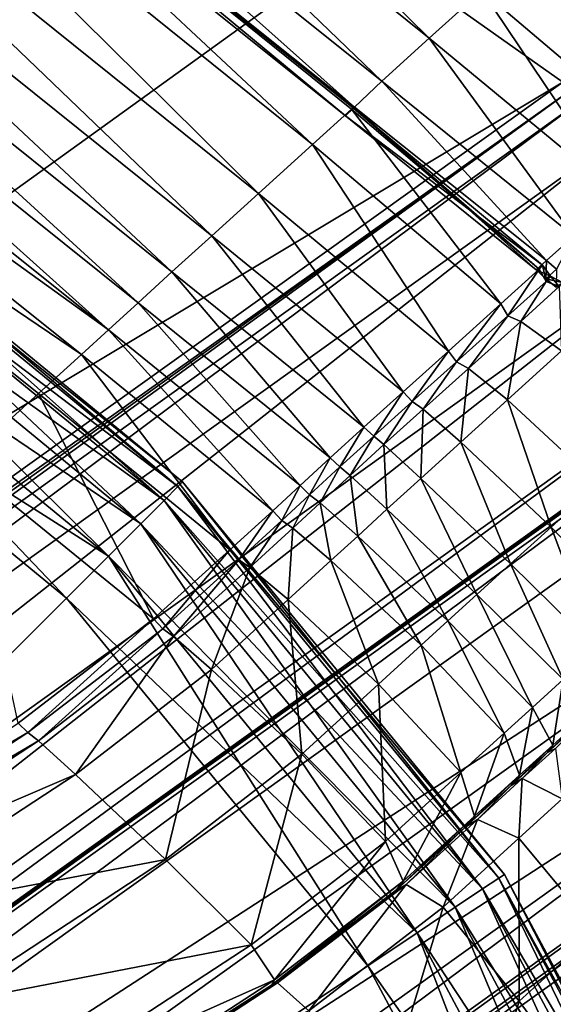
# Model space of a CAD drawing. Header units: millimetres. Extents: x 2387 to 13955, y -4964 to 364.
# Tile 832 of 1056: x 3733 to 3740, y 213 to 226. Entities that reach past the tile are written whole.
import ezdxf

# ---------------------------------------------------------------- set-up
doc = ezdxf.new("R2010")
doc.units = ezdxf.units.MM
doc.header["$MEASUREMENT"] = 0
doc.layers.add('Predefinito', color=7, linetype='Continuous', true_color=0x000000)

# ---------------------------------------------------------------- blocks, each defined once
blk = doc.blocks.new('Blocco 09')
at = {"layer": 'Predefinito'}
for points in [[(294.809, -61.884, 600.109), (325.374, -39.888, 715.776), (317.436, -33.879, 715.784)], [(326.317, -41.264, 16.977), (318.499, -34.994, 16.945), (319.246, -34.315, 18.689)], [(319.246, -34.315, 18.689), (327.055, -40.597, 18.71), (326.317, -41.264, 16.977)], [(325.374, -39.888, 715.776), (328.192, -41.88, 715.754), (338.738, -34.268, 756.737)], [(325.653, -41.869, 16.239), (317.835, -35.618, 16.203), (318.499, -34.994, 16.945)], [(318.499, -34.994, 16.945), (326.317, -41.264, 16.977), (325.653, -41.869, 16.239)], [(325.268, -42.23, 16.205), (317.473, -36.007, 16.18), (317.835, -35.618, 16.203)], [(317.835, -35.618, 16.203), (325.653, -41.869, 16.239), (325.268, -42.23, 16.205)], [(324.678, -42.755, 14.761), (316.868, -36.476, 14.742), (317.427, -35.988, 15.652)], [(325.141, -42.353, 16.359), (317.368, -36.143, 16.348), (317.473, -36.007, 16.18)], [(317.473, -36.007, 16.18), (317.368, -36.143, 16.348), (325.141, -42.353, 16.359)], [(317.427, -35.988, 15.652), (325.226, -42.262, 15.658), (324.678, -42.755, 14.761)], [(317.427, -35.988, 15.652), (317.473, -36.007, 16.18), (325.254, -42.246, 16.183)], [(325.254, -42.246, 16.183), (325.226, -42.262, 15.658), (317.427, -35.988, 15.652)], [(317.473, -36.007, 16.18), (325.268, -42.23, 16.205), (325.141, -42.353, 16.359)], [(325.141, -42.353, 16.359), (325.254, -42.246, 16.183), (317.473, -36.007, 16.18)], [(323.921, -43.441, 13.909), (316.107, -37.168, 13.875), (316.868, -36.476, 14.742)], [(316.868, -36.476, 14.742), (324.678, -42.755, 14.761), (323.921, -43.441, 13.909)], [(323.266, -44.034, 13.516), (315.451, -37.764, 13.478), (316.107, -37.168, 13.875)], [(316.107, -37.168, 13.875), (323.921, -43.441, 13.909), (323.266, -44.034, 13.516)], [(322.706, -44.542, 13.424), (314.891, -38.275, 13.385), (315.451, -37.764, 13.478)], [(315.451, -37.764, 13.478), (323.266, -44.034, 13.516), (322.706, -44.542, 13.424)], [(322.232, -44.975, 13.472), (314.418, -38.714, 13.431), (314.891, -38.275, 13.385)], [(314.891, -38.275, 13.385), (322.706, -44.542, 13.424), (322.232, -44.975, 13.472)], [(321.819, -45.354, 13.478), (314.001, -39.1, 13.435), (314.418, -38.714, 13.431)], [(314.418, -38.714, 13.431), (322.232, -44.975, 13.472), (321.819, -45.354, 13.478)], [(313.612, -39.448, 13.213), (314.001, -39.1, 13.435), (321.819, -45.354, 13.478)], [(313.004, -39.993, 12.874), (313.612, -39.448, 13.213), (321.438, -45.701, 13.257)], [(321.819, -45.354, 13.478), (321.438, -45.701, 13.257), (313.612, -39.448, 13.213)], [(330.288, -42.302, 21.768), (327.662, -40.046, 21.73), (328.068, -39.677, 25.298)], [(328.192, -41.88, 715.754), (325.374, -39.888, 715.776), (294.809, -61.884, 600.109)], [(313.004, -39.993, 12.874), (320.836, -46.246, 12.918), (319.758, -47.221, 12.569)], [(321.438, -45.701, 13.257), (320.836, -46.246, 12.918), (313.004, -39.993, 12.874)], [(329.694, -42.837, 18.774), (327.055, -40.597, 18.71), (327.662, -40.046, 21.73)], [(327.662, -40.046, 21.73), (330.288, -42.302, 21.768), (329.694, -42.837, 18.774)], [(328.986, -43.471, 17.073), (326.317, -41.264, 16.977), (327.055, -40.597, 18.71)], [(327.055, -40.597, 18.71), (329.694, -42.837, 18.774), (328.986, -43.471, 17.073)], [(328.348, -44.04, 16.346), (325.653, -41.869, 16.239), (326.317, -41.264, 16.977)], [(326.317, -41.264, 16.977), (328.986, -43.471, 17.073), (328.348, -44.04, 16.346)], [(294.809, -61.884, 600.109), (297.627, -63.742, 600.086), (328.192, -41.88, 715.754)], [(328.39, -41.932, 715.74), (328.192, -41.88, 715.754), (297.627, -63.742, 600.086)], [(297.627, -63.742, 600.086), (297.826, -63.793, 600.071), (328.39, -41.932, 715.74)], [(328.39, -41.932, 715.74), (297.826, -63.793, 600.071), (297.908, -63.982, 600.086)], [(297.908, -63.982, 600.086), (328.472, -42.121, 715.754), (328.39, -41.932, 715.74)], [(327.963, -44.382, 16.272), (325.268, -42.23, 16.205), (325.653, -41.869, 16.239)], [(325.653, -41.869, 16.239), (328.348, -44.04, 16.346), (327.963, -44.382, 16.272)], [(328.472, -42.121, 715.754), (297.908, -63.982, 600.086), (298.336, -64.561, 600.109)], [(298.336, -64.561, 600.109), (328.901, -42.699, 715.776), (328.472, -42.121, 715.754)], [(327.322, -44.991, 14.818), (324.678, -42.755, 14.761), (325.226, -42.262, 15.658)], [(327.82, -44.512, 16.377), (325.141, -42.353, 16.359), (325.268, -42.23, 16.205)], [(327.906, -44.447, 16.184), (325.254, -42.246, 16.183), (325.141, -42.353, 16.359)], [(325.141, -42.353, 16.359), (327.82, -44.512, 16.377), (327.906, -44.447, 16.184)], [(327.86, -44.502, 15.672), (325.226, -42.262, 15.658), (325.254, -42.246, 16.183)], [(325.226, -42.262, 15.658), (327.86, -44.502, 15.672), (327.322, -44.991, 14.818)], [(325.254, -42.246, 16.183), (327.906, -44.447, 16.184), (327.86, -44.502, 15.672)], [(325.268, -42.23, 16.205), (327.963, -44.382, 16.272), (327.82, -44.512, 16.377)], [(328.901, -42.699, 715.776), (298.336, -64.561, 600.109), (299.573, -65.782, 600.117)], [(299.573, -65.782, 600.117), (330.138, -43.92, 715.784), (328.901, -42.699, 715.776)], [(326.586, -45.652, 14.012), (323.921, -43.441, 13.909), (324.678, -42.755, 14.761)], [(324.678, -42.755, 14.761), (327.322, -44.991, 14.818), (326.586, -45.652, 14.012)], [(325.95, -46.222, 13.639), (323.266, -44.034, 13.516), (323.921, -43.441, 13.909)], [(323.921, -43.441, 13.909), (326.586, -45.652, 14.012), (325.95, -46.222, 13.639)], [(330.138, -43.92, 715.784), (299.573, -65.782, 600.117), (301.044, -66.738, 600.06)], [(301.044, -66.738, 600.06), (331.608, -44.877, 715.73), (330.138, -43.92, 715.784)], [(325.401, -46.716, 13.552), (322.706, -44.542, 13.424), (323.266, -44.034, 13.516)], [(323.266, -44.034, 13.516), (325.95, -46.222, 13.639), (325.401, -46.716, 13.552)], [(328.106, -44.501, 16.316), (327.963, -44.382, 16.272), (328.348, -44.04, 16.346)], [(302.211, -66.565, 599.891), (332.772, -44.706, 715.568), (333.219, -44.272, 715.46)], [(333.219, -44.272, 715.46), (302.66, -66.128, 599.779), (302.211, -66.565, 599.891)], [(302.66, -66.128, 599.779), (333.219, -44.272, 715.46), (332.733, -44.661, 715.568)], [(327.955, -44.64, 16.388), (327.82, -44.512, 16.377), (327.963, -44.382, 16.272)], [(327.963, -44.382, 16.272), (328.106, -44.501, 16.316), (327.955, -44.64, 16.388)], [(324.927, -47.148, 13.602), (322.232, -44.975, 13.472), (322.706, -44.542, 13.424)], [(322.706, -44.542, 13.424), (325.401, -46.716, 13.552), (324.927, -47.148, 13.602)], [(327.422, -45.159, 14.857), (327.322, -44.991, 14.818), (327.86, -44.502, 15.672)], [(327.86, -44.502, 15.672), (327.957, -44.675, 15.681), (327.422, -45.159, 14.857)], [(328.02, -44.599, 16.184), (327.906, -44.447, 16.184), (327.82, -44.512, 16.377)], [(327.82, -44.512, 16.377), (327.955, -44.64, 16.388), (328.02, -44.599, 16.184)], [(327.957, -44.675, 15.681), (327.86, -44.502, 15.672), (327.906, -44.447, 16.184)], [(327.906, -44.447, 16.184), (328.02, -44.599, 16.184), (327.957, -44.675, 15.681)], [(328.1, -44.756, 16.377), (327.955, -44.64, 16.388), (328.106, -44.501, 16.316)], [(332.772, -44.706, 715.568), (302.211, -66.565, 599.891), (301.856, -67.657, 600.06)], [(301.856, -67.657, 600.06), (332.42, -45.796, 715.73), (332.772, -44.706, 715.568)], [(302.172, -66.52, 599.891), (332.733, -44.661, 715.568), (331.608, -44.877, 715.73)], [(332.733, -44.661, 715.568), (302.172, -66.52, 599.891), (302.66, -66.128, 599.779)], [(327.602, -45.235, 14.818), (327.422, -45.159, 14.857), (327.957, -44.675, 15.681)], [(327.957, -44.675, 15.681), (328.14, -44.746, 15.672), (327.602, -45.235, 14.818)], [(328.186, -44.691, 16.184), (328.02, -44.599, 16.184), (327.955, -44.64, 16.388)], [(327.955, -44.64, 16.388), (328.1, -44.756, 16.377), (328.186, -44.691, 16.184)], [(328.14, -44.746, 15.672), (327.957, -44.675, 15.681), (328.02, -44.599, 16.184)], [(328.02, -44.599, 16.184), (328.186, -44.691, 16.184), (328.14, -44.746, 15.672)], [(328.175, -45.647, 14.761), (327.602, -45.235, 14.818), (328.14, -44.746, 15.672)], [(331.608, -44.877, 715.73), (301.044, -66.738, 600.06), (302.172, -66.52, 599.891)], [(324.507, -47.534, 13.606), (321.819, -45.354, 13.478), (322.232, -44.975, 13.472)], [(322.232, -44.975, 13.472), (324.927, -47.148, 13.602), (324.507, -47.534, 13.606)], [(326.702, -45.803, 14.08), (326.586, -45.652, 14.012), (327.322, -44.991, 14.818)], [(327.322, -44.991, 14.818), (327.422, -45.159, 14.857), (326.702, -45.803, 14.08)], [(326.867, -45.896, 14.012), (326.702, -45.803, 14.08), (327.422, -45.159, 14.857)], [(327.422, -45.159, 14.857), (327.602, -45.235, 14.818), (326.867, -45.896, 14.012)], [(327.418, -46.333, 13.909), (326.867, -45.896, 14.012), (327.602, -45.235, 14.818)], [(327.602, -45.235, 14.818), (328.175, -45.647, 14.761), (327.418, -46.333, 13.909)], [(324.121, -47.888, 13.383), (321.438, -45.701, 13.257), (321.819, -45.354, 13.478)], [(321.819, -45.354, 13.478), (324.507, -47.534, 13.606), (324.121, -47.888, 13.383)], [(326.08, -46.358, 13.721), (325.95, -46.222, 13.639), (326.586, -45.652, 14.012)], [(326.586, -45.652, 14.012), (326.702, -45.803, 14.08), (326.08, -46.358, 13.721)], [(328.691, -47.516, 13.874), (327.418, -46.333, 13.909), (328.175, -45.647, 14.761)], [(333.188, -47.372, 715.784), (332.42, -45.796, 715.73), (301.856, -67.657, 600.06)], [(323.519, -48.437, 13.043), (320.836, -46.246, 12.918), (321.438, -45.701, 13.257)], [(321.438, -45.701, 13.257), (324.121, -47.888, 13.383), (323.519, -48.437, 13.043)], [(326.231, -46.467, 13.639), (326.08, -46.358, 13.721), (326.702, -45.803, 14.08)], [(326.702, -45.803, 14.08), (326.867, -45.896, 14.012), (326.231, -46.467, 13.639)], [(326.76, -46.929, 13.516), (326.231, -46.467, 13.639), (326.867, -45.896, 14.012)], [(326.867, -45.896, 14.012), (327.418, -46.333, 13.909), (326.76, -46.929, 13.516)], [(325.54, -46.842, 13.638), (325.401, -46.716, 13.552), (325.95, -46.222, 13.639)], [(325.95, -46.222, 13.639), (326.08, -46.358, 13.721), (325.54, -46.842, 13.638)], [(322.448, -49.406, 12.696), (319.758, -47.221, 12.569), (320.836, -46.246, 12.918)], [(320.836, -46.246, 12.918), (323.519, -48.437, 13.043), (322.448, -49.406, 12.696)], [(325.681, -46.961, 13.552), (325.54, -46.842, 13.638), (326.08, -46.358, 13.721)], [(326.08, -46.358, 13.721), (326.231, -46.467, 13.639), (325.681, -46.961, 13.552)], [(328.027, -48.12, 13.474), (326.76, -46.929, 13.516), (327.418, -46.333, 13.909)], [(327.418, -46.333, 13.909), (328.691, -47.516, 13.874), (328.027, -48.12, 13.474)], [(326.198, -47.438, 13.423), (325.681, -46.961, 13.552), (326.231, -46.467, 13.639)], [(326.231, -46.467, 13.639), (326.76, -46.929, 13.516), (326.198, -47.438, 13.423)], [(325.064, -47.274, 13.688), (324.927, -47.148, 13.602), (325.401, -46.716, 13.552)], [(325.401, -46.716, 13.552), (325.54, -46.842, 13.638), (325.064, -47.274, 13.688)], [(325.207, -47.393, 13.602), (325.064, -47.274, 13.688), (325.54, -46.842, 13.638)], [(325.54, -46.842, 13.638), (325.681, -46.961, 13.552), (325.207, -47.393, 13.602)], [(325.725, -47.868, 13.472), (325.207, -47.393, 13.602), (325.681, -46.961, 13.552)], [(325.681, -46.961, 13.552), (326.198, -47.438, 13.423), (325.725, -47.868, 13.472)], [(327.459, -48.635, 13.38), (326.198, -47.438, 13.423), (326.76, -46.929, 13.516)], [(326.76, -46.929, 13.516), (328.027, -48.12, 13.474), (327.459, -48.635, 13.38)], [(324.639, -47.666, 13.691), (324.507, -47.534, 13.606), (324.927, -47.148, 13.602)], [(324.927, -47.148, 13.602), (325.064, -47.274, 13.688), (324.639, -47.666, 13.691)], [(319.758, -47.221, 12.569), (322.448, -49.406, 12.696), (320.548, -50.865, 12.433)], [(324.787, -47.778, 13.606), (324.639, -47.666, 13.691), (325.064, -47.274, 13.688)], [(325.064, -47.274, 13.688), (325.207, -47.393, 13.602), (324.787, -47.778, 13.606)], [(301.856, -67.657, 600.06), (302.623, -69.235, 600.117), (333.188, -47.372, 715.784)], [(334.248, -48.751, 715.776), (333.188, -47.372, 715.784), (302.623, -69.235, 600.117)], [(325.314, -48.243, 13.478), (324.787, -47.778, 13.606), (325.207, -47.393, 13.602)], [(325.207, -47.393, 13.602), (325.725, -47.868, 13.472), (325.314, -48.243, 13.478)], [(326.987, -49.064, 13.428), (325.725, -47.868, 13.472), (326.198, -47.438, 13.423)], [(326.198, -47.438, 13.423), (327.459, -48.635, 13.38), (326.987, -49.064, 13.428)], [(324.248, -48.027, 13.466), (324.121, -47.888, 13.383), (324.507, -47.534, 13.606)], [(324.507, -47.534, 13.606), (324.639, -47.666, 13.691), (324.248, -48.027, 13.466)], [(329.202, -49.341, 13.773), (328.027, -48.12, 13.474), (328.691, -47.516, 13.874)], [(324.402, -48.132, 13.383), (324.248, -48.027, 13.466), (324.639, -47.666, 13.691)], [(324.639, -47.666, 13.691), (324.787, -47.778, 13.606), (324.402, -48.132, 13.383)], [(324.937, -48.588, 13.258), (324.402, -48.132, 13.383), (324.787, -47.778, 13.606)], [(324.787, -47.778, 13.606), (325.314, -48.243, 13.478), (324.937, -48.588, 13.258)], [(326.579, -49.434, 13.435), (325.314, -48.243, 13.478), (325.725, -47.868, 13.472)], [(325.725, -47.868, 13.472), (326.987, -49.064, 13.428), (326.579, -49.434, 13.435)], [(323.644, -48.579, 13.125), (323.519, -48.437, 13.043), (324.121, -47.888, 13.383)], [(324.121, -47.888, 13.383), (324.248, -48.027, 13.466), (323.644, -48.579, 13.125)], [(323.8, -48.682, 13.043), (323.644, -48.579, 13.125), (324.248, -48.027, 13.466)], [(324.248, -48.027, 13.466), (324.402, -48.132, 13.383), (323.8, -48.682, 13.043)], [(324.338, -49.134, 12.92), (323.8, -48.682, 13.043), (324.402, -48.132, 13.383)], [(324.402, -48.132, 13.383), (324.937, -48.588, 13.258), (324.338, -49.134, 12.92)], [(328.671, -49.824, 13.692), (327.459, -48.635, 13.38), (328.027, -48.12, 13.474)], [(328.027, -48.12, 13.474), (329.202, -49.341, 13.773), (328.671, -49.824, 13.692)], [(326.206, -49.775, 13.217), (324.937, -48.588, 13.258), (325.314, -48.243, 13.478)], [(325.314, -48.243, 13.478), (326.579, -49.434, 13.435), (326.206, -49.775, 13.217)], [(322.579, -49.543, 12.78), (322.448, -49.406, 12.696), (323.519, -48.437, 13.043)], [(323.519, -48.437, 13.043), (323.644, -48.579, 13.125), (322.579, -49.543, 12.78)], [(322.731, -49.653, 12.696), (322.579, -49.543, 12.78), (323.644, -48.579, 13.125)], [(323.644, -48.579, 13.125), (323.8, -48.682, 13.043), (322.731, -49.653, 12.696)], [(323.262, -50.113, 12.57), (322.731, -49.653, 12.696), (323.8, -48.682, 13.043)], [(323.8, -48.682, 13.043), (324.338, -49.134, 12.92), (323.262, -50.113, 12.57)], [(325.608, -50.32, 12.879), (324.338, -49.134, 12.92), (324.937, -48.588, 13.258)], [(324.937, -48.588, 13.258), (326.206, -49.775, 13.217), (325.608, -50.32, 12.879)], [(328.196, -50.256, 13.743), (326.987, -49.064, 13.428), (327.459, -48.635, 13.38)], [(327.459, -48.635, 13.38), (328.671, -49.824, 13.692), (328.196, -50.256, 13.743)], [(302.623, -69.235, 600.117), (303.683, -70.613, 600.109), (334.248, -48.751, 715.776)], [(334.248, -48.751, 715.776), (303.683, -70.613, 600.109), (304.204, -71.109, 600.086)], [(304.204, -71.109, 600.086), (334.769, -49.247, 715.754), (334.248, -48.751, 715.776)], [(327.765, -50.647, 13.745), (326.579, -49.434, 13.435), (326.987, -49.064, 13.428)], [(326.987, -49.064, 13.428), (328.196, -50.256, 13.743), (327.765, -50.647, 13.745)], [(334.769, -49.247, 715.754), (304.204, -71.109, 600.086), (304.381, -71.213, 600.07)], [(304.381, -71.213, 600.07), (334.946, -49.352, 715.739), (334.769, -49.247, 715.754)], [(324.529, -51.302, 12.529), (323.262, -50.113, 12.57), (324.338, -49.134, 12.92)], [(324.338, -49.134, 12.92), (325.608, -50.32, 12.879), (324.529, -51.302, 12.529)], [(334.946, -49.352, 715.739), (304.381, -71.213, 600.07), (304.408, -71.417, 600.086)], [(304.408, -71.417, 600.086), (334.973, -49.556, 715.754), (334.946, -49.352, 715.739)], [(320.686, -50.995, 12.52), (320.548, -50.865, 12.433), (322.448, -49.406, 12.696)], [(322.448, -49.406, 12.696), (322.579, -49.543, 12.78), (320.686, -50.995, 12.52)], [(327.368, -51.007, 13.519), (326.206, -49.775, 13.217), (326.579, -49.434, 13.435)], [(326.579, -49.434, 13.435), (327.765, -50.647, 13.745), (327.368, -51.007, 13.519)], [(334.973, -49.556, 715.754), (304.408, -71.417, 600.086), (305.853, -74.461, 600.109)], [(305.853, -74.461, 600.109), (336.589, -52.599, 715.776), (334.973, -49.556, 715.754)], [(320.833, -51.113, 12.433), (320.686, -50.995, 12.52), (322.579, -49.543, 12.78)], [(322.579, -49.543, 12.78), (322.731, -49.653, 12.696), (320.833, -51.113, 12.433)], [(321.355, -51.586, 12.304), (320.833, -51.113, 12.433), (322.731, -49.653, 12.696)], [(322.731, -49.653, 12.696), (323.262, -50.113, 12.57), (321.355, -51.586, 12.304)], [(326.762, -51.558, 13.177), (325.608, -50.32, 12.879), (326.206, -49.775, 13.217)], [(326.206, -49.775, 13.217), (327.368, -51.007, 13.519), (326.762, -51.558, 13.177)], [(322.618, -52.778, 12.261), (321.355, -51.586, 12.304), (323.262, -50.113, 12.57)], [(323.262, -50.113, 12.57), (324.529, -51.302, 12.529), (322.618, -52.778, 12.261)], [(325.702, -52.523, 12.833), (324.529, -51.302, 12.529), (325.608, -50.32, 12.879)], [(325.608, -50.32, 12.879), (326.762, -51.558, 13.177), (325.702, -52.523, 12.833)], [(328.05, -51.174, 14.675), (327.765, -50.647, 13.745), (328.196, -50.256, 13.743)], [(328.196, -50.256, 13.743), (328.552, -50.721, 14.687), (328.05, -51.174, 14.675)], [(327.584, -51.595, 14.426), (327.368, -51.007, 13.519), (327.765, -50.647, 13.745)], [(327.765, -50.647, 13.745), (328.05, -51.174, 14.675), (327.584, -51.595, 14.426)], [(328.552, -50.721, 14.687), (328.527, -50.783, 15.316), (327.978, -51.278, 15.295)], [(327.978, -51.278, 15.295), (328.05, -51.174, 14.675), (328.552, -50.721, 14.687)], [(328.09, -51.219, 14.675), (327.978, -51.278, 15.295), (328.527, -50.783, 15.316)], [(317.459, -52.884, 12.346), (320.548, -50.865, 12.433), (320.686, -50.995, 12.52)], [(320.686, -50.995, 12.52), (317.6, -53.012, 12.433), (317.459, -52.884, 12.346)], [(317.6, -53.012, 12.433), (320.686, -50.995, 12.52), (320.833, -51.113, 12.433)], [(326.953, -52.169, 14.072), (326.762, -51.558, 13.177), (327.368, -51.007, 13.519)], [(327.368, -51.007, 13.519), (327.584, -51.595, 14.426), (326.953, -52.169, 14.072)], [(320.833, -51.113, 12.433), (317.745, -53.134, 12.346), (317.6, -53.012, 12.433)], [(317.745, -53.134, 12.346), (320.833, -51.113, 12.433), (321.355, -51.586, 12.304)], [(327.466, -51.74, 15.03), (327.584, -51.595, 14.426), (328.05, -51.174, 14.675)], [(328.05, -51.174, 14.675), (327.978, -51.278, 15.295), (327.466, -51.74, 15.03)], [(323.817, -53.975, 12.574), (322.618, -52.778, 12.261), (324.529, -51.302, 12.529)], [(324.529, -51.302, 12.529), (325.702, -52.523, 12.833), (323.817, -53.975, 12.574)], [(327.624, -51.64, 14.426), (327.466, -51.74, 15.03), (327.978, -51.278, 15.295)], [(327.978, -51.278, 15.295), (328.09, -51.219, 14.675), (327.624, -51.64, 14.426)], [(328.181, -51.928, 13.519), (327.624, -51.64, 14.426), (328.09, -51.219, 14.675)], [(321.355, -51.586, 12.304), (318.263, -53.61, 12.215), (317.745, -53.134, 12.346)], [(318.263, -53.61, 12.215), (321.355, -51.586, 12.304), (322.618, -52.778, 12.261)], [(325.953, -53.08, 13.747), (325.702, -52.523, 12.833), (326.762, -51.558, 13.177)], [(326.762, -51.558, 13.177), (326.953, -52.169, 14.072), (325.953, -53.08, 13.747)], [(327.584, -51.595, 14.426), (327.466, -51.74, 15.03), (326.817, -52.329, 14.668)], [(326.817, -52.329, 14.668), (326.953, -52.169, 14.072), (327.584, -51.595, 14.426)], [(326.993, -52.214, 14.072), (326.817, -52.329, 14.668), (327.466, -51.74, 15.03)], [(327.575, -52.479, 13.177), (326.993, -52.214, 14.072), (327.624, -51.64, 14.426)], [(327.466, -51.74, 15.03), (327.624, -51.64, 14.426), (326.993, -52.214, 14.072)], [(327.624, -51.64, 14.426), (328.181, -51.928, 13.519), (327.575, -52.479, 13.177)], [(328.66, -53.779, 12.879), (327.575, -52.479, 13.177), (328.181, -51.928, 13.519)], [(325.858, -53.204, 14.356), (325.953, -53.08, 13.747), (326.953, -52.169, 14.072)], [(326.953, -52.169, 14.072), (326.817, -52.329, 14.668), (325.858, -53.204, 14.356)], [(326.817, -52.329, 14.668), (326.993, -52.214, 14.072), (325.993, -53.125, 13.747)], [(326.515, -53.444, 12.833), (325.993, -53.125, 13.747), (326.993, -52.214, 14.072)], [(326.993, -52.214, 14.072), (327.575, -52.479, 13.177), (326.515, -53.444, 12.833)], [(325.993, -53.125, 13.747), (325.858, -53.204, 14.356), (326.817, -52.329, 14.668)], [(324.147, -54.462, 13.514), (323.817, -53.975, 12.574), (325.702, -52.523, 12.833)], [(325.702, -52.523, 12.833), (325.953, -53.08, 13.747), (324.147, -54.462, 13.514)], [(327.581, -54.761, 12.529), (326.515, -53.444, 12.833), (327.575, -52.479, 13.177)], [(327.575, -52.479, 13.177), (328.66, -53.779, 12.879), (327.581, -54.761, 12.529)], [(336.589, -52.599, 715.776), (305.853, -74.461, 600.109), (310.284, -83.085, 600.117)], [(310.284, -83.085, 600.117), (341.531, -61.223, 715.784), (336.589, -52.599, 715.776)], [(322.618, -52.778, 12.261), (319.525, -54.804, 12.172), (318.263, -53.61, 12.215)], [(319.525, -54.804, 12.172), (322.618, -52.778, 12.261), (323.817, -53.975, 12.574)], [(325.953, -53.08, 13.747), (325.858, -53.204, 14.356), (324.106, -54.539, 14.141)], [(324.106, -54.539, 14.141), (324.147, -54.462, 13.514), (325.953, -53.08, 13.747)], [(324.63, -54.896, 12.574), (324.188, -54.507, 13.514), (325.993, -53.125, 13.747)], [(325.858, -53.204, 14.356), (325.993, -53.125, 13.747), (324.188, -54.507, 13.514)], [(325.993, -53.125, 13.747), (326.515, -53.444, 12.833), (324.63, -54.896, 12.574)], [(324.188, -54.507, 13.514), (324.106, -54.539, 14.141), (325.858, -53.204, 14.356)], [(325.669, -56.237, 12.261), (324.63, -54.896, 12.574), (326.515, -53.444, 12.833)], [(326.515, -53.444, 12.833), (327.581, -54.761, 12.529), (325.669, -56.237, 12.261)], [(328.602, -56.166, 12.57), (327.581, -54.761, 12.529), (328.66, -53.779, 12.879)], [(323.817, -53.975, 12.574), (320.734, -55.991, 12.488), (319.525, -54.804, 12.172)], [(320.734, -55.991, 12.488), (323.817, -53.975, 12.574), (324.147, -54.462, 13.514)], [(324.147, -54.462, 13.514), (321.097, -56.449, 13.436), (320.734, -55.991, 12.488)], [(324.188, -54.507, 13.514), (321.138, -56.494, 13.436), (321.077, -56.507, 14.069)], [(321.077, -56.507, 14.069), (324.106, -54.539, 14.141), (324.188, -54.507, 13.514)], [(321.097, -56.449, 13.436), (324.147, -54.462, 13.514), (324.106, -54.539, 14.141)], [(321.138, -56.494, 13.436), (324.188, -54.507, 13.514), (324.63, -54.896, 12.574)], [(324.106, -54.539, 14.141), (321.077, -56.507, 14.069), (321.097, -56.449, 13.436)], [(326.695, -57.64, 12.304), (325.669, -56.237, 12.261), (327.581, -54.761, 12.529)], [(327.581, -54.761, 12.529), (328.602, -56.166, 12.57), (326.695, -57.64, 12.304)], [(313.998, -58.255, 12.172), (319.525, -54.804, 12.172), (320.734, -55.991, 12.488)]]:
    blk.add_3dface(points, dxfattribs=at)

msp = doc.modelspace()

# ---------------------------------------------------------------- linework, layer by layer
at = {"layer": 'Predefinito'}
for points in [[(3729.217, 224.218, 0.72), (3729.37, 224.448, 1.28), (3734.858, 219.944, 1.28)], [(3729.37, 224.448, 10.72), (3729.217, 224.218, 11.28), (3734.663, 219.749, 11.28)], [(3729.37, 224.448, 1.28), (3729.421, 224.524, 2), (3734.923, 220.009, 2)], [(3729.421, 224.524, 10), (3729.37, 224.448, 10.72), (3734.858, 219.944, 10.72)], [(3734.923, 220.009, 2), (3734.858, 219.944, 1.28), (3729.37, 224.448, 1.28)], [(3734.663, 219.749, 11.28), (3734.858, 219.944, 10.72), (3729.37, 224.448, 10.72)], [(3734.923, 220.009, 2), (3729.421, 224.524, 2), (3729.421, 224.524, 6)], [(3729.421, 224.524, 6), (3734.923, 220.009, 6), (3734.923, 220.009, 2)], [(3734.923, 220.009, 6), (3729.421, 224.524, 6), (3729.421, 224.524, 10)], [(3729.421, 224.524, 10), (3734.923, 220.009, 10), (3734.923, 220.009, 6)], [(3734.858, 219.944, 10.72), (3734.923, 220.009, 10), (3729.421, 224.524, 10)], [(3728.961, 223.835, 0.32), (3729.217, 224.218, 0.72), (3734.663, 219.749, 0.72)], [(3729.217, 224.218, 11.28), (3728.961, 223.835, 11.68), (3734.337, 219.423, 11.68)], [(3734.858, 219.944, 1.28), (3734.663, 219.749, 0.72), (3729.217, 224.218, 0.72)], [(3734.337, 219.423, 11.68), (3734.663, 219.749, 11.28), (3729.217, 224.218, 11.28)], [(3728.602, 223.299, 0.08), (3728.961, 223.835, 0.32), (3734.337, 219.423, 0.32)], [(3728.961, 223.835, 11.68), (3728.602, 223.299, 11.92), (3733.881, 218.967, 11.92)], [(3734.663, 219.749, 0.72), (3734.337, 219.423, 0.32), (3728.961, 223.835, 0.32)], [(3733.881, 218.967, 11.92), (3734.337, 219.423, 11.68), (3728.961, 223.835, 11.68)], [(3728.142, 222.609), (3728.602, 223.299, 0.08), (3733.881, 218.967, 0.08)], [(3728.602, 223.299, 11.92), (3728.142, 222.609, 12), (3733.295, 218.381, 12)], [(3734.337, 219.423, 0.32), (3733.881, 218.967, 0.08), (3728.602, 223.299, 0.08)], [(3733.295, 218.381, 12), (3733.881, 218.967, 11.92), (3728.602, 223.299, 11.92)], [(3728.142, 222.609), (3733.295, 218.381), (3709.25, 194.336)], [(3733.295, 218.381, 12), (3728.142, 222.609, 12), (3709.25, 194.336, 12)], [(3733.881, 218.967, 0.08), (3733.295, 218.381), (3728.142, 222.609)], [(3734.858, 219.944, 1.28), (3734.923, 220.009, 2), (3739.438, 214.507, 2)], [(3734.923, 220.009, 10), (3734.858, 219.944, 10.72), (3739.362, 214.456, 10.72)], [(3739.438, 214.507, 2), (3734.923, 220.009, 2), (3734.923, 220.009, 6)], [(3734.923, 220.009, 6), (3739.438, 214.507, 6), (3739.438, 214.507, 2)], [(3739.438, 214.507, 6), (3734.923, 220.009, 6), (3734.923, 220.009, 10)], [(3734.923, 220.009, 10), (3739.438, 214.507, 10), (3739.438, 214.507, 6)], [(3739.362, 214.456, 10.72), (3739.438, 214.507, 10), (3734.923, 220.009, 10)], [(3734.663, 219.749, 0.72), (3734.858, 219.944, 1.28), (3739.362, 214.456, 1.28)], [(3734.858, 219.944, 10.72), (3734.663, 219.749, 11.28), (3739.132, 214.303, 11.28)], [(3739.438, 214.507, 2), (3739.362, 214.456, 1.28), (3734.858, 219.944, 1.28)], [(3739.132, 214.303, 11.28), (3739.362, 214.456, 10.72), (3734.858, 219.944, 10.72)], [(3734.337, 219.423, 0.32), (3734.663, 219.749, 0.72), (3739.132, 214.303, 0.72)], [(3734.663, 219.749, 11.28), (3734.337, 219.423, 11.68), (3738.749, 214.047, 11.68)], [(3739.362, 214.456, 1.28), (3739.132, 214.303, 0.72), (3734.663, 219.749, 0.72)], [(3738.749, 214.047, 11.68), (3739.132, 214.303, 11.28), (3734.663, 219.749, 11.28)], [(3733.881, 218.967, 0.08), (3734.337, 219.423, 0.32), (3738.749, 214.047, 0.32)], [(3734.337, 219.423, 11.68), (3733.881, 218.967, 11.92), (3738.213, 213.688, 11.92)], [(3739.132, 214.303, 0.72), (3738.749, 214.047, 0.32), (3734.337, 219.423, 0.32)], [(3738.213, 213.688, 11.92), (3738.749, 214.047, 11.68), (3734.337, 219.423, 11.68)], [(3733.295, 218.381), (3733.881, 218.967, 0.08), (3738.213, 213.688, 0.08)], [(3733.881, 218.967, 11.92), (3733.295, 218.381, 12), (3737.523, 213.228, 12)], [(3738.749, 214.047, 0.32), (3738.213, 213.688, 0.08), (3733.881, 218.967, 0.08)], [(3737.523, 213.228, 12), (3738.213, 213.688, 11.92), (3733.881, 218.967, 11.92)], [(3733.295, 218.381), (3737.523, 213.228), (3709.25, 194.336)], [(3737.523, 213.228, 12), (3733.295, 218.381, 12), (3709.25, 194.336, 12)], [(3738.213, 213.688, 0.08), (3737.523, 213.228), (3733.295, 218.381)], [(3739.132, 214.303, 0.72), (3739.362, 214.456, 1.28), (3742.708, 208.195, 1.28)], [(3739.362, 214.456, 10.72), (3739.132, 214.303, 11.28), (3742.453, 208.089, 11.28)], [(3739.362, 214.456, 1.28), (3739.438, 214.507, 2), (3742.793, 208.23, 2)], [(3739.438, 214.507, 10), (3739.362, 214.456, 10.72), (3742.708, 208.195, 10.72)], [(3742.793, 208.23, 2), (3742.708, 208.195, 1.28), (3739.362, 214.456, 1.28)], [(3742.453, 208.089, 11.28), (3742.708, 208.195, 10.72), (3739.362, 214.456, 10.72)], [(3742.793, 208.23, 2), (3739.438, 214.507, 2), (3739.438, 214.507, 6)], [(3739.438, 214.507, 6), (3742.793, 208.23, 6), (3742.793, 208.23, 2)], [(3742.793, 208.23, 6), (3739.438, 214.507, 6), (3739.438, 214.507, 10)], [(3739.438, 214.507, 10), (3742.793, 208.23, 10), (3742.793, 208.23, 6)], [(3742.708, 208.195, 10.72), (3742.793, 208.23, 10), (3739.438, 214.507, 10)], [(3738.749, 214.047, 0.32), (3739.132, 214.303, 0.72), (3742.453, 208.089, 0.72)], [(3739.132, 214.303, 11.28), (3738.749, 214.047, 11.68), (3742.027, 207.913, 11.68)], [(3742.708, 208.195, 1.28), (3742.453, 208.089, 0.72), (3739.132, 214.303, 0.72)], [(3742.027, 207.913, 11.68), (3742.453, 208.089, 11.28), (3739.132, 214.303, 11.28)], [(3738.213, 213.688, 0.08), (3738.749, 214.047, 0.32), (3742.027, 207.913, 0.32)], [(3738.749, 214.047, 11.68), (3738.213, 213.688, 11.92), (3741.432, 207.666, 11.92)], [(3742.453, 208.089, 0.72), (3742.027, 207.913, 0.32), (3738.749, 214.047, 0.32)], [(3741.432, 207.666, 11.92), (3742.027, 207.913, 11.68), (3738.749, 214.047, 11.68)], [(3737.523, 213.228), (3738.213, 213.688, 0.08), (3741.432, 207.666, 0.08)], [(3738.213, 213.688, 11.92), (3737.523, 213.228, 12), (3740.666, 207.349, 12)], [(3742.027, 207.913, 0.32), (3741.432, 207.666, 0.08), (3738.213, 213.688, 0.08)], [(3740.666, 207.349, 12), (3741.432, 207.666, 11.92), (3738.213, 213.688, 11.92)], [(3737.523, 213.228), (3740.666, 207.349), (3709.25, 194.336)], [(3740.666, 207.349, 12), (3737.523, 213.228, 12), (3709.25, 194.336, 12)], [(3741.432, 207.666, 0.08), (3740.666, 207.349), (3737.523, 213.228)]]:
    msp.add_3dface(points, dxfattribs=at)

# ---------------------------------------------------------------- block references
msp.add_blockref('Blocco 09', (3412.066, 267.493), dxfattribs=at)

doc.saveas('drawing.dxf')
